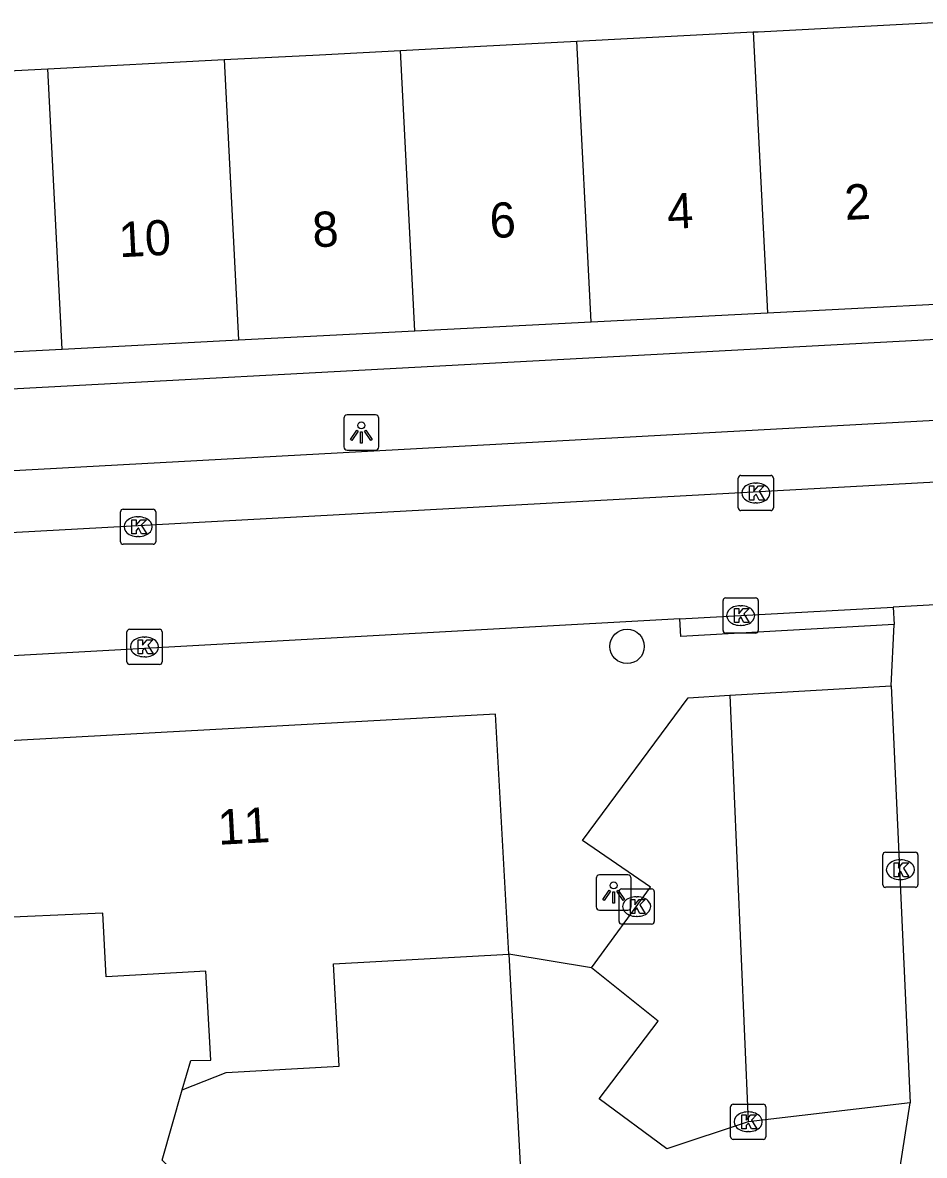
# Model space of a CAD drawing. Extents: x 160861 to 161308, y 384024 to 384878.
# Drawn here: x 161083.27 to 161108.92, y 384701.45 to 384733.65 of the extents above; entities that cross this region are included whole.
import ezdxf

# ---------------------------------------------------------------- set-up
doc = ezdxf.new("R2010")
doc.units = 0
for name, color, linetype in [('IMGEO_Boom', 7, 'Continuous'), ('IMGEO_Kolk', 7, 'Continuous'), ('IMGEO_Lichtpunt', 7, 'Continuous'), ('IMGEO_Pand', 7, 'Continuous'), ('IMGEO_Pand_nummerreeks', 7, 'Continuous'), ('IMGEO_Rijbaan_lokaal_open', 7, 'Continuous'), ('IMGEO_Voetpad_open', 7, 'Continuous')]:
    doc.layers.add(name, color=color, linetype=linetype)

msp = doc.modelspace()

# ---------------------------------------------------------------- linework, layer by layer
at = {"layer": 'IMGEO_Boom'}
msp.add_circle((161100.463, 384715.916), 0.489, dxfattribs=at)
at = {"layer": 'IMGEO_Kolk'}
for p, q in [((161103.623, 384719.853), (161103.623, 384720.705)), ((161103.698, 384720.779), (161104.55, 384720.779)), ((161104.624, 384720.705), (161104.624, 384719.853)), ((161104.111, 384720.559), (161104.136, 384720.559)), ((161104.134, 384719.999), (161104.109, 384719.999)), ((161086.052, 384718.894), (161086.052, 384719.746)), ((161086.127, 384719.82), (161086.979, 384719.82)), ((161086.54, 384719.6), (161086.565, 384719.6)), ((161087.053, 384719.746), (161087.053, 384718.894)), ((161104.55, 384719.779), (161103.698, 384719.779)), ((161086.563, 384719.04), (161086.538, 384719.04)), ((161086.979, 384718.82), (161086.127, 384718.82)), ((161103.192, 384716.369), (161103.192, 384717.221)), ((161103.267, 384717.295), (161104.119, 384717.295)), ((161103.68, 384717.075), (161103.705, 384717.075)), ((161104.193, 384717.221), (161104.193, 384716.369)), ((161086.31, 384716.403), (161087.162, 384716.403)), ((161103.703, 384716.515), (161103.678, 384716.515)), ((161086.235, 384715.477), (161086.235, 384716.329)), ((161086.723, 384716.183), (161086.748, 384716.183)), ((161087.236, 384716.329), (161087.236, 384715.477)), ((161104.119, 384716.295), (161103.267, 384716.295)), ((161086.746, 384715.623), (161086.721, 384715.623)), ((161087.162, 384715.403), (161086.31, 384715.403)), ((161107.735, 384709.142), (161107.735, 384709.994)), ((161107.81, 384710.068), (161108.662, 384710.068)), ((161108.736, 384709.994), (161108.736, 384709.142)), ((161108.223, 384709.848), (161108.248, 384709.848)), ((161100.309, 384709.021), (161101.161, 384709.021)), ((161108.662, 384709.068), (161107.81, 384709.068)), ((161108.246, 384709.288), (161108.221, 384709.288)), ((161100.234, 384708.095), (161100.234, 384708.947)), ((161100.722, 384708.801), (161100.747, 384708.801)), ((161101.235, 384708.947), (161101.235, 384708.095)), ((161101.161, 384708.021), (161100.309, 384708.021)), ((161100.745, 384708.241), (161100.72, 384708.241)), ((161103.482, 384702.902), (161104.334, 384702.902)), ((161103.407, 384701.976), (161103.407, 384702.828)), ((161103.895, 384702.682), (161103.92, 384702.682)), ((161104.408, 384702.828), (161104.408, 384701.976)), ((161104.334, 384701.902), (161103.482, 384701.902)), ((161103.918, 384702.122), (161103.893, 384702.122))]:
    msp.add_line(p, q, dxfattribs=at)
for points in [[(161103.623, 384719.853), (161103.623, 384720.705)], [(161103.698, 384720.779), (161104.55, 384720.779)], [(161104.624, 384720.705), (161104.624, 384719.853)], [(161103.944, 384720.479), (161104.067, 384720.479), (161104.067, 384720.328), (161104.197, 384720.479), (161104.361, 384720.479), (161104.215, 384720.328), (161104.368, 384720.079), (161104.216, 384720.079), (161104.131, 384720.243), (161104.067, 384720.176), (161104.067, 384720.079), (161103.944, 384720.079), (161103.944, 384720.479)], [(161086.052, 384718.894), (161086.052, 384719.746)], [(161086.127, 384719.82), (161086.979, 384719.82)], [(161087.053, 384719.746), (161087.053, 384718.894)], [(161104.55, 384719.779), (161103.698, 384719.779)], [(161086.373, 384719.52), (161086.496, 384719.52), (161086.496, 384719.369), (161086.626, 384719.52), (161086.79, 384719.52), (161086.644, 384719.369), (161086.797, 384719.12), (161086.645, 384719.12), (161086.56, 384719.284), (161086.496, 384719.217), (161086.496, 384719.12), (161086.373, 384719.12), (161086.373, 384719.52)], [(161086.979, 384718.82), (161086.127, 384718.82)], [(161103.192, 384716.369), (161103.192, 384717.221)], [(161103.267, 384717.295), (161104.119, 384717.295)], [(161104.193, 384717.221), (161104.193, 384716.369)], [(161103.513, 384716.995), (161103.636, 384716.995), (161103.636, 384716.844), (161103.766, 384716.995), (161103.93, 384716.995), (161103.784, 384716.844), (161103.937, 384716.595), (161103.785, 384716.595), (161103.7, 384716.759), (161103.636, 384716.692), (161103.636, 384716.595), (161103.513, 384716.595), (161103.513, 384716.995)], [(161086.31, 384716.403), (161087.162, 384716.403)], [(161086.235, 384715.477), (161086.235, 384716.329)], [(161086.556, 384716.103), (161086.679, 384716.103), (161086.679, 384715.952), (161086.809, 384716.103), (161086.973, 384716.103), (161086.827, 384715.952), (161086.98, 384715.703), (161086.828, 384715.703), (161086.743, 384715.867), (161086.679, 384715.8), (161086.679, 384715.703), (161086.556, 384715.703), (161086.556, 384716.103)], [(161087.236, 384716.329), (161087.236, 384715.477)], [(161104.119, 384716.295), (161103.267, 384716.295)], [(161087.162, 384715.403), (161086.31, 384715.403)], [(161107.735, 384709.142), (161107.735, 384709.994)], [(161107.81, 384710.068), (161108.662, 384710.068)], [(161108.736, 384709.994), (161108.736, 384709.142)], [(161108.056, 384709.768), (161108.179, 384709.768), (161108.179, 384709.617), (161108.309, 384709.768), (161108.473, 384709.768), (161108.327, 384709.617), (161108.48, 384709.368), (161108.328, 384709.368), (161108.243, 384709.532), (161108.179, 384709.465), (161108.179, 384709.368), (161108.056, 384709.368), (161108.056, 384709.768)], [(161100.309, 384709.021), (161101.161, 384709.021)], [(161108.662, 384709.068), (161107.81, 384709.068)], [(161100.234, 384708.095), (161100.234, 384708.947)], [(161100.555, 384708.721), (161100.678, 384708.721), (161100.678, 384708.57), (161100.808, 384708.721), (161100.972, 384708.721), (161100.826, 384708.57), (161100.979, 384708.321), (161100.827, 384708.321), (161100.742, 384708.485), (161100.678, 384708.418), (161100.678, 384708.321), (161100.555, 384708.321), (161100.555, 384708.721)], [(161101.235, 384708.947), (161101.235, 384708.095)], [(161101.161, 384708.021), (161100.309, 384708.021)], [(161103.482, 384702.902), (161104.334, 384702.902)], [(161103.407, 384701.976), (161103.407, 384702.828)], [(161103.728, 384702.602), (161103.851, 384702.602), (161103.851, 384702.451), (161103.981, 384702.602), (161104.145, 384702.602), (161103.999, 384702.451), (161104.152, 384702.202), (161104, 384702.202), (161103.915, 384702.366), (161103.851, 384702.299), (161103.851, 384702.202), (161103.728, 384702.202), (161103.728, 384702.602)], [(161104.408, 384702.828), (161104.408, 384701.976)], [(161104.334, 384701.902), (161103.482, 384701.902)]]:
    msp.add_lwpolyline(points, dxfattribs=at)
for centre, start, end in [((161103.7, 384720.703), 91.552, 178.448), ((161103.7, 384720.703), 91.552, 178.448), ((161104.548, 384720.703), 1.552, 88.448), ((161104.548, 384720.703), 1.552, 88.448), ((161086.129, 384719.744), 91.552, 178.448), ((161086.129, 384719.744), 91.552, 178.448), ((161086.977, 384719.744), 1.552, 88.448), ((161086.977, 384719.744), 1.552, 88.448), ((161103.7, 384719.855), 181.552, 268.448), ((161103.7, 384719.855), 181.552, 268.448), ((161104.548, 384719.855), 271.552, 358.448), ((161104.548, 384719.855), 271.552, 358.448), ((161086.129, 384718.896), 181.552, 268.448), ((161086.129, 384718.896), 181.552, 268.448), ((161086.977, 384718.896), 271.552, 358.448), ((161086.977, 384718.896), 271.552, 358.448), ((161103.269, 384717.219), 91.552, 178.448), ((161103.269, 384717.219), 91.552, 178.448), ((161104.117, 384717.219), 1.552, 88.448), ((161104.117, 384717.219), 1.552, 88.448), ((161086.312, 384716.327), 91.552, 178.448), ((161086.312, 384716.327), 91.552, 178.448), ((161087.16, 384716.327), 1.552, 88.448), ((161087.16, 384716.327), 1.552, 88.448), ((161103.269, 384716.371), 181.552, 268.448), ((161103.269, 384716.371), 181.552, 268.448), ((161104.117, 384716.371), 271.552, 358.448), ((161104.117, 384716.371), 271.552, 358.448), ((161086.312, 384715.479), 181.552, 268.448), ((161086.312, 384715.479), 181.552, 268.448), ((161087.16, 384715.479), 271.552, 358.448), ((161087.16, 384715.479), 271.552, 358.448), ((161107.812, 384709.992), 91.552, 178.448), ((161107.812, 384709.992), 91.552, 178.448), ((161108.66, 384709.992), 1.552, 88.448), ((161108.66, 384709.992), 1.552, 88.448), ((161100.311, 384708.945), 91.552, 178.448), ((161100.311, 384708.945), 91.552, 178.448), ((161101.159, 384708.945), 1.552, 88.448), ((161101.159, 384708.945), 1.552, 88.448), ((161107.812, 384709.144), 181.552, 268.448), ((161107.812, 384709.144), 181.552, 268.448), ((161108.66, 384709.144), 271.552, 358.448), ((161108.66, 384709.144), 271.552, 358.448), ((161100.311, 384708.097), 181.552, 268.448), ((161100.311, 384708.097), 181.552, 268.448), ((161101.159, 384708.097), 271.552, 358.448), ((161101.159, 384708.097), 271.552, 358.448), ((161103.484, 384702.826), 91.552, 178.448), ((161103.484, 384702.826), 91.552, 178.448), ((161104.332, 384702.826), 1.552, 88.448), ((161104.332, 384702.826), 1.552, 88.448), ((161103.484, 384701.978), 181.552, 268.448), ((161103.484, 384701.978), 181.552, 268.448), ((161104.332, 384701.978), 271.552, 358.448), ((161104.332, 384701.978), 271.552, 358.448)]:
    msp.add_arc(centre, 0.0765, start, end, dxfattribs=at)
for centre, major_axis, ratio, start_param, end_param in [((161104.11, 384720.279), (-0.387, 0.002), 0.722429, 4.712389, 7.853982), ((161104.135, 384720.279), (-0.39, 0.002), 0.717154, 1.570796, 4.712389), ((161086.539, 384719.32), (-0.387, 0.002), 0.722429, 4.712389, 7.853982), ((161086.564, 384719.32), (-0.39, 0.002), 0.717154, 1.570796, 4.712389), ((161103.679, 384716.795), (-0.387, 0.002), 0.722429, 4.712389, 7.853982), ((161103.704, 384716.795), (-0.39, 0.002), 0.717154, 1.570796, 4.712389), ((161086.722, 384715.903), (-0.387, 0.002), 0.722429, 4.712389, 7.853982), ((161086.747, 384715.903), (-0.39, 0.002), 0.717154, 1.570796, 4.712389), ((161108.222, 384709.568), (-0.387, 0.002), 0.722429, 4.712389, 7.853982), ((161108.247, 384709.568), (-0.39, 0.002), 0.717154, 1.570796, 4.712389), ((161100.721, 384708.521), (-0.387, 0.002), 0.722429, 4.712389, 7.853982), ((161100.746, 384708.521), (-0.39, 0.002), 0.717154, 1.570796, 4.712389), ((161103.894, 384702.402), (-0.387, 0.002), 0.722429, 4.712389, 7.853982), ((161103.919, 384702.402), (-0.39, 0.002), 0.717154, 1.570796, 4.712389)]:
    msp.add_ellipse(centre, major_axis=major_axis, ratio=ratio, start_param=start_param, end_param=end_param, dxfattribs=at)
at = {"layer": 'IMGEO_Lichtpunt'}
for p, q in [((161093.305, 384722.497), (161092.497, 384722.497)), ((161093.305, 384722.497), (161092.497, 384722.497)), ((161092.403, 384722.402), (161092.403, 384721.595)), ((161092.403, 384722.402), (161092.403, 384721.595)), ((161093.399, 384721.595), (161093.399, 384722.402)), ((161093.399, 384721.595), (161093.399, 384722.402)), ((161092.497, 384721.501), (161093.305, 384721.501)), ((161092.497, 384721.501), (161093.305, 384721.501)), ((161099.581, 384709.324), (161099.581, 384708.517)), ((161099.581, 384709.324), (161099.581, 384708.517)), ((161100.483, 384709.419), (161099.675, 384709.419)), ((161100.483, 384709.419), (161099.675, 384709.419)), ((161100.577, 384708.517), (161100.577, 384709.324)), ((161100.577, 384708.517), (161100.577, 384709.324)), ((161099.675, 384708.423), (161100.483, 384708.423)), ((161099.675, 384708.423), (161100.483, 384708.423))]:
    msp.add_line(p, q, dxfattribs=at)
for points in [[(161092.777, 384722.066), (161092.816, 384722.038), (161092.628, 384721.776), (161092.59, 384721.803), (161092.777, 384722.066)], [(161092.879, 384722.018), (161092.926, 384722.018), (161092.926, 384721.696), (161092.879, 384721.696), (161092.879, 384722.018)], [(161092.989, 384722.038), (161093.027, 384722.065), (161093.214, 384721.803), (161093.175, 384721.775), (161092.989, 384722.038)], [(161099.955, 384708.988), (161099.994, 384708.96), (161099.806, 384708.698), (161099.768, 384708.725), (161099.955, 384708.988)], [(161100.167, 384708.96), (161100.205, 384708.987), (161100.392, 384708.725), (161100.353, 384708.697), (161100.167, 384708.96)], [(161100.057, 384708.94), (161100.104, 384708.94), (161100.104, 384708.618), (161100.057, 384708.618), (161100.057, 384708.94)]]:
    msp.add_lwpolyline(points, dxfattribs=at)
for centre in [(161092.902, 384722.2), (161100.08, 384709.122)]:
    msp.add_circle(centre, 0.0994, dxfattribs=at)
for centre, start, end in [((161092.497, 384722.402), 90, 180), ((161092.497, 384722.402), 90, 180), ((161093.305, 384722.402), 0, 90), ((161093.305, 384722.402), 0, 90), ((161092.497, 384721.595), 180, 270), ((161092.497, 384721.595), 180, 270), ((161093.305, 384721.595), 270, 0), ((161093.305, 384721.595), 270, 360), ((161099.675, 384709.324), 90, 180), ((161099.675, 384709.324), 90, 180), ((161100.483, 384709.324), 0, 90), ((161100.483, 384709.324), 0, 90), ((161099.675, 384708.517), 180, 270), ((161099.675, 384708.517), 180, 270), ((161100.483, 384708.517), 270, 0), ((161100.483, 384708.517), 270, 360)]:
    msp.add_arc(centre, 0.0946, start, end, dxfattribs=at)
at = {"layer": 'IMGEO_Pand'}
for points in [[(161104.049, 384733.386), (161104.193, 384733.394), (161109.186, 384733.651)], [(161094.016, 384732.864), (161096.289, 384732.987), (161099.032, 384733.128)], [(161099.032, 384733.128), (161104.049, 384733.386)], [(161099.443, 384725.146), (161099.032, 384733.128)], [(161104.049, 384733.386), (161104.46, 384725.404)], [(161089, 384732.601), (161091.708, 384732.74), (161094.016, 384732.864)], [(161094.427, 384724.888), (161094.016, 384732.864)], [(161083.983, 384732.342), (161089, 384732.601)], [(161089, 384732.601), (161089.411, 384724.63)], [(161078.967, 384732.084), (161083.983, 384732.342)], [(161084.394, 384724.371), (161083.983, 384732.342)], [(161099.443, 384725.146), (161104.46, 384725.404)], [(161104.46, 384725.404), (161109.597, 384725.668)], [(161094.427, 384724.888), (161099.443, 384725.146)], [(161089.411, 384724.63), (161094.427, 384724.888)], [(161084.394, 384724.371), (161089.411, 384724.63)], [(161079.378, 384724.113), (161084.394, 384724.371)], [(161097.096, 384707.169), (161096.723, 384713.991), (161081.846, 384713.178)], [(161087.809, 384703.308), (161088.049, 384704.147), (161088.617, 384704.156), (161088.476, 384706.684), (161085.645, 384706.524), (161085.546, 384708.334), (161082.119, 384708.186)], [(161087.809, 384703.308), (161089.056, 384703.807), (161092.27, 384703.984), (161092.111, 384706.895), (161097.096, 384707.169)], [(161097.096, 384707.169), (161097.538, 384699.085), (161089.608, 384691.356)], [(161085.753, 384694.857), (161088.098, 384697.142), (161087.197, 384698.066), (161088.843, 384699.67), (161087.24, 384701.315), (161087.809, 384703.308)]]:
    msp.add_lwpolyline(points, dxfattribs=at)
at = {"layer": 'IMGEO_Rijbaan_lokaal_open'}
for points in [[(161119.802, 384721.162), (161071.831, 384718.54)], [(161121.139, 384717.759), (161108.035, 384717.035)], [(161101.964, 384716.699), (161108.035, 384717.035)], [(161101.964, 384716.699), (161072.03, 384715.044)], [(161103.389, 384714.53), (161107.975, 384714.798)], [(161107.975, 384714.798), (161108.517, 384702.943)], [(161103.389, 384714.53), (161103.904, 384702.4)], [(161108.517, 384702.943), (161103.904, 384702.4)]]:
    msp.add_lwpolyline(points, dxfattribs=at)
at = {"layer": 'IMGEO_Voetpad_open'}
for points in [[(161109.616, 384724.666), (161069.34, 384722.503)], [(161074.676, 384720.464), (161116.687, 384722.757), (161116.731, 384722.758), (161116.827, 384722.754), (161116.923, 384722.741), (161117.017, 384722.719), (161117.109, 384722.689), (161117.198, 384722.652), (161117.283, 384722.606), (161117.363, 384722.553), (161117.439, 384722.493), (161118.481, 384721.623), (161118.623, 384721.515), (161118.775, 384721.42), (161118.934, 384721.339), (161119.1, 384721.273), (161119.271, 384721.222), (161119.446, 384721.186), (161119.624, 384721.166), (161119.802, 384721.162)], [(161108.035, 384717.035), (161108.062, 384716.536)], [(161108.062, 384716.536), (161101.991, 384716.2), (161101.964, 384716.699)], [(161107.975, 384714.798), (161108.062, 384716.536)], [(161099.448, 384706.782), (161101.13, 384709.076), (161099.19, 384710.395), (161102.199, 384714.46), (161103.389, 384714.53)], [(161099.448, 384706.782), (161097.096, 384707.169)], [(161103.904, 384702.4), (161101.594, 384701.635), (161099.667, 384703.058), (161101.342, 384705.262), (161099.448, 384706.782)], [(161108.011, 384699.714), (161108.517, 384702.943)]]:
    msp.add_lwpolyline(points, dxfattribs=at)

# ---------------------------------------------------------------- texts
at = {"layer": 'IMGEO_Pand_nummerreeks'}
for s, rotation, p in [('2', 2.945, (161106.668, 384728.04)), ('4', 2.945, (161101.623, 384727.781)), ('8', 2.945, (161091.534, 384727.261)), ('6', 2.945, (161096.576, 384727.521)), ('10', 2.945, (161086.026, 384726.979)), ('11', 3.128, (161088.843, 384710.276))]:
    msp.add_text(s, height=1, rotation=rotation, dxfattribs=at).set_placement(p)

doc.saveas('drawing.dxf')
